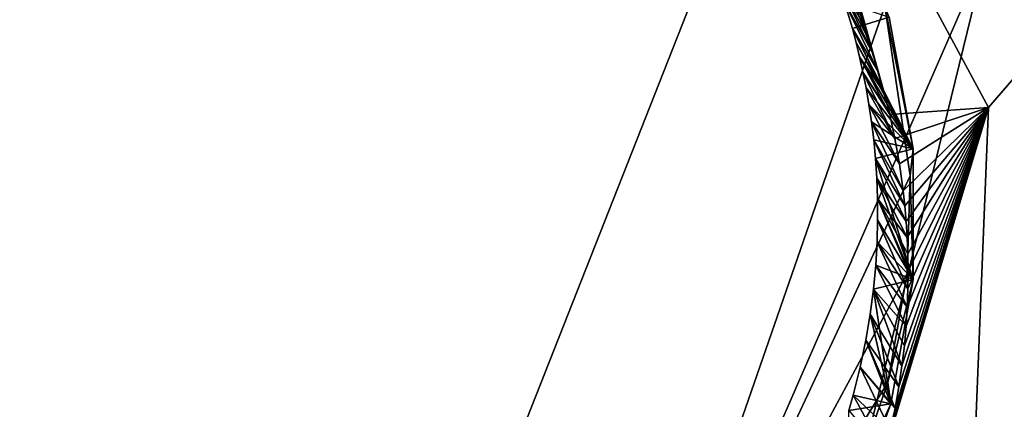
# Model space of a CAD drawing. Header units: millimetres. Extents: x -147 to 294, y -82 to 275.
# Tile 465 of 609: x 206.09 to 208.99, y 240.6 to 241.75. Entities that reach past the tile are written whole.
import ezdxf

# ---------------------------------------------------------------- set-up
doc = ezdxf.new("R2010")
doc.units = ezdxf.units.MM
doc.header["$LTSCALE"] = 67.506716
for name, color, linetype in [('1643', 7, 'CONTINUOUS'), ('1670', 7, 'CONTINUOUS'), ('3782', 7, 'CONTINUOUS'), ('3783', 7, 'CONTINUOUS'), ('3785', 7, 'CONTINUOUS'), ('3786', 7, 'CONTINUOUS'), ('3788', 7, 'CONTINUOUS'), ('3789', 7, 'CONTINUOUS'), ('499', 7, 'CONTINUOUS'), ('841', 7, 'CONTINUOUS')]:
    doc.layers.add(name, color=color, linetype=linetype)

msp = doc.modelspace()

# ---------------------------------------------------------------- linework, layer by layer
at = {"layer": '1643', "linetype": 'CONTINUOUS'}
msp.add_3dface([(211.1252, 238.5076, -6.8012), (208.1247, 238.6354, -6.8263), (209.6408, 240.6719, -6.5689), (211.1252, 238.5076, -6.8012)], dxfattribs=at)
at = {"layer": '1670', "linetype": 'CONTINUOUS'}
for points in [[(208.9407, 241.49, -4.1749), (213.4618, 246.7322, -3.7288), (208.3239, 242.6352, -4.0634), (208.9407, 241.49, -4.1749)], [(209.4505, 238.3032, -4.5268), (213.4618, 246.7322, -3.7288), (208.8925, 240.2933, -4.3049), (209.4505, 238.3032, -4.5268)], [(208.8925, 240.2933, -4.3049), (213.4618, 246.7322, -3.7288), (208.9407, 241.49, -4.1749), (208.8925, 240.2933, -4.3049)]]:
    msp.add_3dface(points, dxfattribs=at)
at = {"layer": '3782', "linetype": 'CONTINUOUS'}
for points in [[(208.9407, 241.49, -4.1749), (208.3239, 242.6352, -4.0634), (208.6498, 241.4689, -4.4518), (208.9407, 241.49, -4.1749)], [(208.6498, 241.4689, -4.4518), (208.3239, 242.6352, -4.0634), (208.6334, 241.5344, -4.4466), (208.6498, 241.4689, -4.4518)], [(208.6334, 241.5344, -4.4466), (208.3239, 242.6352, -4.0634), (208.616, 241.5959, -4.4418), (208.6334, 241.5344, -4.4466)], [(208.616, 241.5959, -4.4418), (208.3239, 242.6352, -4.0634), (208.5978, 241.6535, -4.4373), (208.616, 241.5959, -4.4418)], [(208.5978, 241.6535, -4.4373), (208.3239, 242.6352, -4.0634), (208.579, 241.7074, -4.4332), (208.5978, 241.6535, -4.4373)], [(208.579, 241.7074, -4.4332), (208.3239, 242.6352, -4.0634), (208.5599, 241.7581, -4.4294), (208.579, 241.7074, -4.4332)], [(208.8925, 240.2933, -4.3049), (208.9407, 241.49, -4.1749), (208.6346, 240.4716, -4.5419), (208.8925, 240.2933, -4.3049)], [(208.6346, 240.4716, -4.5419), (208.9407, 241.49, -4.1749), (208.6513, 240.5386, -4.5352), (208.6346, 240.4716, -4.5419)], [(208.6648, 241.3988, -4.4575), (208.9407, 241.49, -4.1749), (208.6498, 241.4689, -4.4518), (208.6648, 241.3988, -4.4575)], [(208.6513, 240.5386, -4.5352), (208.9407, 241.49, -4.1749), (208.6653, 240.6038, -4.5288), (208.6513, 240.5386, -4.5352)], [(208.6781, 241.3241, -4.4637), (208.9407, 241.49, -4.1749), (208.6648, 241.3988, -4.4575), (208.6781, 241.3241, -4.4637)], [(208.6653, 240.6038, -4.5288), (208.9407, 241.49, -4.1749), (208.6767, 240.6672, -4.5227), (208.6653, 240.6038, -4.5288)], [(208.6767, 240.6672, -4.5227), (208.9407, 241.49, -4.1749), (208.6858, 240.7285, -4.5168), (208.6767, 240.6672, -4.5227)], [(208.6892, 241.2442, -4.4705), (208.9407, 241.49, -4.1749), (208.6781, 241.3241, -4.4637), (208.6892, 241.2442, -4.4705)], [(208.6858, 240.7285, -4.5168), (208.9407, 241.49, -4.1749), (208.6929, 240.7879, -4.5112), (208.6858, 240.7285, -4.5168)], [(208.694, 241.2001, -4.4742), (208.9407, 241.49, -4.1749), (208.6892, 241.2442, -4.4705), (208.694, 241.2001, -4.4742)], [(208.6929, 240.7879, -4.5112), (208.9407, 241.49, -4.1749), (208.6981, 240.8457, -4.5058), (208.6929, 240.7879, -4.5112)], [(208.698, 241.1544, -4.4782), (208.9407, 241.49, -4.1749), (208.694, 241.2001, -4.4742), (208.698, 241.1544, -4.4782)], [(208.701, 241.1071, -4.4823), (208.9407, 241.49, -4.1749), (208.698, 241.1544, -4.4782), (208.701, 241.1071, -4.4823)], [(208.6981, 240.8457, -4.5058), (208.9407, 241.49, -4.1749), (208.7015, 240.9015, -4.5007), (208.6981, 240.8457, -4.5058)], [(208.703, 241.0583, -4.4866), (208.9407, 241.49, -4.1749), (208.701, 241.1071, -4.4823), (208.703, 241.0583, -4.4866)], [(208.7015, 240.9015, -4.5007), (208.9407, 241.49, -4.1749), (208.7034, 240.9554, -4.4957), (208.7015, 240.9015, -4.5007)], [(208.7038, 241.0077, -4.491), (208.9407, 241.49, -4.1749), (208.703, 241.0583, -4.4866), (208.7038, 241.0077, -4.491)], [(208.7034, 240.9554, -4.4957), (208.9407, 241.49, -4.1749), (208.7038, 241.0077, -4.491), (208.7034, 240.9554, -4.4957)]]:
    msp.add_3dface(points, dxfattribs=at)
at = {"layer": '3783', "linetype": 'CONTINUOUS'}
for points in [[(205.9488, 243.2832, -4.0343), (204.3495, 241.686, -4.246), (206.1031, 243.1038, -4.1499), (205.9488, 243.2832, -4.0343)], [(206.1031, 243.1038, -4.1499), (204.3495, 241.686, -4.246), (204.5627, 241.6326, -4.347), (206.1031, 243.1038, -4.1499)], [(206.1031, 243.1038, -4.1499), (204.5627, 241.6326, -4.347), (206.0696, 243.0434, -4.4004), (206.1031, 243.1038, -4.1499)]]:
    msp.add_3dface(points, dxfattribs=at)
at = {"layer": '3785', "linetype": 'CONTINUOUS'}
for points in [[(208.5978, 241.6535, -4.4373), (208.579, 241.7074, -4.4332), (208.4925, 241.8709, -5.1454), (208.5978, 241.6535, -4.4373)], [(208.5166, 241.8001, -5.1526), (208.5978, 241.6535, -4.4373), (208.4925, 241.8709, -5.1454), (208.5166, 241.8001, -5.1526)], [(208.579, 241.7074, -4.4332), (208.5599, 241.7581, -4.4294), (208.4925, 241.8709, -5.1454), (208.579, 241.7074, -4.4332)], [(208.616, 241.5959, -4.4418), (208.5978, 241.6535, -4.4373), (208.5166, 241.8001, -5.1526), (208.616, 241.5959, -4.4418)], [(208.5396, 241.7229, -5.1604), (208.616, 241.5959, -4.4418), (208.5166, 241.8001, -5.1526), (208.5396, 241.7229, -5.1604)], [(208.6334, 241.5344, -4.4466), (208.616, 241.5959, -4.4418), (208.5396, 241.7229, -5.1604), (208.6334, 241.5344, -4.4466)], [(208.5506, 241.6818, -5.1646), (208.6334, 241.5344, -4.4466), (208.5396, 241.7229, -5.1604), (208.5506, 241.6818, -5.1646)], [(208.561, 241.6389, -5.169), (208.6334, 241.5344, -4.4466), (208.5506, 241.6818, -5.1646), (208.561, 241.6389, -5.169)], [(208.6498, 241.4689, -4.4518), (208.6334, 241.5344, -4.4466), (208.561, 241.6389, -5.169), (208.6498, 241.4689, -4.4518)], [(208.5709, 241.5942, -5.1736), (208.6498, 241.4689, -4.4518), (208.561, 241.6389, -5.169), (208.5709, 241.5942, -5.1736)], [(208.6648, 241.3988, -4.4575), (208.6498, 241.4689, -4.4518), (208.5709, 241.5942, -5.1736), (208.6648, 241.3988, -4.4575)], [(208.5801, 241.5475, -5.1785), (208.6648, 241.3988, -4.4575), (208.5709, 241.5942, -5.1736), (208.5801, 241.5475, -5.1785)], [(208.5885, 241.4988, -5.1835), (208.6648, 241.3988, -4.4575), (208.5801, 241.5475, -5.1785), (208.5885, 241.4988, -5.1835)], [(208.6781, 241.3241, -4.4637), (208.6648, 241.3988, -4.4575), (208.5885, 241.4988, -5.1835), (208.6781, 241.3241, -4.4637)], [(208.5959, 241.448, -5.1889), (208.6781, 241.3241, -4.4637), (208.5885, 241.4988, -5.1835), (208.5959, 241.448, -5.1889)], [(208.6892, 241.2442, -4.4705), (208.6781, 241.3241, -4.4637), (208.5959, 241.448, -5.1889), (208.6892, 241.2442, -4.4705)], [(208.6024, 241.395, -5.1944), (208.6892, 241.2442, -4.4705), (208.5959, 241.448, -5.1889), (208.6024, 241.395, -5.1944)], [(208.694, 241.2001, -4.4742), (208.6892, 241.2442, -4.4705), (208.6024, 241.395, -5.1944), (208.694, 241.2001, -4.4742)], [(208.6076, 241.3397, -5.2003), (208.694, 241.2001, -4.4742), (208.6024, 241.395, -5.1944), (208.6076, 241.3397, -5.2003)], [(208.698, 241.1544, -4.4782), (208.694, 241.2001, -4.4742), (208.6076, 241.3397, -5.2003), (208.698, 241.1544, -4.4782)], [(208.6114, 241.2821, -5.2064), (208.698, 241.1544, -4.4782), (208.6076, 241.3397, -5.2003), (208.6114, 241.2821, -5.2064)], [(208.701, 241.1071, -4.4823), (208.698, 241.1544, -4.4782), (208.6114, 241.2821, -5.2064), (208.701, 241.1071, -4.4823)], [(208.6137, 241.2219, -5.2129), (208.701, 241.1071, -4.4823), (208.6114, 241.2821, -5.2064), (208.6137, 241.2219, -5.2129)], [(208.7038, 241.0077, -4.491), (208.703, 241.0583, -4.4866), (208.6137, 241.2219, -5.2129), (208.7038, 241.0077, -4.491)], [(208.6141, 241.1592, -5.2196), (208.7038, 241.0077, -4.491), (208.6137, 241.2219, -5.2129), (208.6141, 241.1592, -5.2196)], [(208.703, 241.0583, -4.4866), (208.701, 241.1071, -4.4823), (208.6137, 241.2219, -5.2129), (208.703, 241.0583, -4.4866)], [(208.6125, 241.0937, -5.2267), (208.7034, 240.9554, -4.4957), (208.6141, 241.1592, -5.2196), (208.6125, 241.0937, -5.2267)], [(208.7034, 240.9554, -4.4957), (208.7038, 241.0077, -4.491), (208.6141, 241.1592, -5.2196), (208.7034, 240.9554, -4.4957)], [(208.6085, 241.0257, -5.2342), (208.7015, 240.9015, -4.5007), (208.6125, 241.0937, -5.2267), (208.6085, 241.0257, -5.2342)], [(208.7015, 240.9015, -4.5007), (208.7034, 240.9554, -4.4957), (208.6125, 241.0937, -5.2267), (208.7015, 240.9015, -4.5007)], [(208.6019, 240.9548, -5.242), (208.6981, 240.8457, -4.5058), (208.6085, 241.0257, -5.2342), (208.6019, 240.9548, -5.242)], [(208.6981, 240.8457, -4.5058), (208.7015, 240.9015, -4.5007), (208.6085, 241.0257, -5.2342), (208.6981, 240.8457, -4.5058)], [(208.5924, 240.8809, -5.2502), (208.6858, 240.7285, -4.5168), (208.6019, 240.9548, -5.242), (208.5924, 240.8809, -5.2502)], [(208.6858, 240.7285, -4.5168), (208.6929, 240.7879, -4.5112), (208.6019, 240.9548, -5.242), (208.6858, 240.7285, -4.5168)], [(208.6929, 240.7879, -4.5112), (208.6981, 240.8457, -4.5058), (208.6019, 240.9548, -5.242), (208.6929, 240.7879, -4.5112)], [(208.5796, 240.8043, -5.2587), (208.6767, 240.6672, -4.5227), (208.5924, 240.8809, -5.2502), (208.5796, 240.8043, -5.2587)], [(208.6767, 240.6672, -4.5227), (208.6858, 240.7285, -4.5168), (208.5924, 240.8809, -5.2502), (208.6767, 240.6672, -4.5227)], [(208.563, 240.7247, -5.2677), (208.6653, 240.6038, -4.5288), (208.5796, 240.8043, -5.2587), (208.563, 240.7247, -5.2677)], [(208.6653, 240.6038, -4.5288), (208.6767, 240.6672, -4.5227), (208.5796, 240.8043, -5.2587), (208.6653, 240.6038, -4.5288)], [(208.5422, 240.642, -5.2771), (208.6513, 240.5386, -4.5352), (208.563, 240.7247, -5.2677), (208.5422, 240.642, -5.2771)], [(208.6513, 240.5386, -4.5352), (208.6653, 240.6038, -4.5288), (208.563, 240.7247, -5.2677), (208.6513, 240.5386, -4.5352)], [(208.5293, 240.5972, -5.2823), (208.6346, 240.4716, -4.5419), (208.5422, 240.642, -5.2771), (208.5293, 240.5972, -5.2823)], [(208.6346, 240.4716, -4.5419), (208.6513, 240.5386, -4.5352), (208.5422, 240.642, -5.2771), (208.6346, 240.4716, -4.5419)]]:
    msp.add_3dface(points, dxfattribs=at)
at = {"layer": '3786', "linetype": 'CONTINUOUS'}
for points in [[(208.5396, 241.7229, -5.1604), (208.5166, 241.8001, -5.1526), (208.6476, 241.7561, -5.1556), (208.5396, 241.7229, -5.1604)], [(208.7187, 241.3685, -5.1959), (208.5396, 241.7229, -5.1604), (208.6476, 241.7561, -5.1556), (208.7187, 241.3685, -5.1959)], [(208.5506, 241.6818, -5.1646), (208.5396, 241.7229, -5.1604), (208.7187, 241.3685, -5.1959), (208.5506, 241.6818, -5.1646)], [(208.561, 241.6389, -5.169), (208.5506, 241.6818, -5.1646), (208.7187, 241.3685, -5.1959), (208.561, 241.6389, -5.169)], [(208.5709, 241.5942, -5.1736), (208.561, 241.6389, -5.169), (208.7187, 241.3685, -5.1959), (208.5709, 241.5942, -5.1736)], [(208.5801, 241.5475, -5.1785), (208.5709, 241.5942, -5.1736), (208.7187, 241.3685, -5.1959), (208.5801, 241.5475, -5.1785)], [(208.5885, 241.4988, -5.1835), (208.5801, 241.5475, -5.1785), (208.7187, 241.3685, -5.1959), (208.5885, 241.4988, -5.1835)], [(208.5959, 241.448, -5.1889), (208.5885, 241.4988, -5.1835), (208.7187, 241.3685, -5.1959), (208.5959, 241.448, -5.1889)], [(208.6024, 241.395, -5.1944), (208.5959, 241.448, -5.1889), (208.7187, 241.3685, -5.1959), (208.6024, 241.395, -5.1944)], [(208.6076, 241.3397, -5.2003), (208.6024, 241.395, -5.1944), (208.7187, 241.3685, -5.1959), (208.6076, 241.3397, -5.2003)], [(208.7191, 240.9833, -5.2374), (208.6076, 241.3397, -5.2003), (208.7187, 241.3685, -5.1959), (208.7191, 240.9833, -5.2374)], [(208.6114, 241.2821, -5.2064), (208.6076, 241.3397, -5.2003), (208.7191, 240.9833, -5.2374), (208.6114, 241.2821, -5.2064)], [(208.6137, 241.2219, -5.2129), (208.6114, 241.2821, -5.2064), (208.7191, 240.9833, -5.2374), (208.6137, 241.2219, -5.2129)], [(208.6141, 241.1592, -5.2196), (208.6137, 241.2219, -5.2129), (208.7191, 240.9833, -5.2374), (208.6141, 241.1592, -5.2196)], [(208.6125, 241.0937, -5.2267), (208.6141, 241.1592, -5.2196), (208.7191, 240.9833, -5.2374), (208.6125, 241.0937, -5.2267)], [(208.6085, 241.0257, -5.2342), (208.6125, 241.0937, -5.2267), (208.7191, 240.9833, -5.2374), (208.6085, 241.0257, -5.2342)], [(208.6019, 240.9548, -5.242), (208.6085, 241.0257, -5.2342), (208.7191, 240.9833, -5.2374), (208.6019, 240.9548, -5.242)], [(208.6533, 240.6164, -5.2784), (208.6019, 240.9548, -5.242), (208.7191, 240.9833, -5.2374), (208.6533, 240.6164, -5.2784)], [(208.5924, 240.8809, -5.2502), (208.6019, 240.9548, -5.242), (208.6533, 240.6164, -5.2784), (208.5924, 240.8809, -5.2502)], [(208.5796, 240.8043, -5.2587), (208.5924, 240.8809, -5.2502), (208.6533, 240.6164, -5.2784), (208.5796, 240.8043, -5.2587)], [(208.563, 240.7247, -5.2677), (208.5796, 240.8043, -5.2587), (208.6533, 240.6164, -5.2784), (208.563, 240.7247, -5.2677)], [(208.5422, 240.642, -5.2771), (208.563, 240.7247, -5.2677), (208.6533, 240.6164, -5.2784), (208.5422, 240.642, -5.2771)], [(208.5293, 240.5972, -5.2823), (208.5422, 240.642, -5.2771), (208.6533, 240.6164, -5.2784), (208.5293, 240.5972, -5.2823)], [(208.5296, 240.2783, -5.3179), (208.5293, 240.5972, -5.2823), (208.6533, 240.6164, -5.2784), (208.5296, 240.2783, -5.3179)]]:
    msp.add_3dface(points, dxfattribs=at)
at = {"layer": '3788', "linetype": 'CONTINUOUS'}
for points in [[(208.7187, 241.3685, -5.1959), (208.6476, 241.7561, -5.1556), (208.6357, 241.7887, -5.4051), (208.7187, 241.3685, -5.1959)], [(208.7099, 241.289, -5.4233), (208.7187, 241.3685, -5.1959), (208.6357, 241.7887, -5.4051), (208.7099, 241.289, -5.4233)], [(208.7191, 240.9833, -5.2374), (208.7187, 241.3685, -5.1959), (208.7099, 241.289, -5.4233), (208.7191, 240.9833, -5.2374)], [(208.7008, 241.0004, -5.4379), (208.7191, 240.9833, -5.2374), (208.7099, 241.289, -5.4233), (208.7008, 241.0004, -5.4379)], [(208.6445, 240.6798, -5.4579), (208.7191, 240.9833, -5.2374), (208.7008, 241.0004, -5.4379), (208.6445, 240.6798, -5.4579)], [(208.6533, 240.6164, -5.2784), (208.7191, 240.9833, -5.2374), (208.6445, 240.6798, -5.4579), (208.6533, 240.6164, -5.2784)], [(208.5231, 240.3318, -5.4846), (208.6533, 240.6164, -5.2784), (208.6445, 240.6798, -5.4579), (208.5231, 240.3318, -5.4846)], [(208.5296, 240.2783, -5.3179), (208.6533, 240.6164, -5.2784), (208.5231, 240.3318, -5.4846), (208.5296, 240.2783, -5.3179)]]:
    msp.add_3dface(points, dxfattribs=at)
at = {"layer": '3789', "linetype": 'CONTINUOUS'}
for points in [[(209.0477, 243.2881, -6.3035), (209.6408, 240.6719, -6.5689), (208.9367, 241.9533, -6.1595), (209.0477, 243.2881, -6.3035)], [(208.1247, 238.6354, -6.8263), (207.7542, 239.2464, -6.4182), (208.9367, 241.9533, -6.1595), (208.1247, 238.6354, -6.8263)], [(207.7542, 239.2464, -6.4182), (208.6357, 241.7887, -5.4051), (208.9367, 241.9533, -6.1595), (207.7542, 239.2464, -6.4182)], [(209.6408, 240.6719, -6.5689), (208.1247, 238.6354, -6.8263), (208.9367, 241.9533, -6.1595), (209.6408, 240.6719, -6.5689)], [(207.7542, 239.2464, -6.4182), (208.7099, 241.289, -5.4233), (208.6357, 241.7887, -5.4051), (207.7542, 239.2464, -6.4182)], [(207.7542, 239.2464, -6.4182), (208.7008, 241.0004, -5.4379), (208.7099, 241.289, -5.4233), (207.7542, 239.2464, -6.4182)], [(207.7542, 239.2464, -6.4182), (208.6445, 240.6798, -5.4579), (208.7008, 241.0004, -5.4379), (207.7542, 239.2464, -6.4182)], [(207.7542, 239.2464, -6.4182), (208.5231, 240.3318, -5.4846), (208.6445, 240.6798, -5.4579), (207.7542, 239.2464, -6.4182)]]:
    msp.add_3dface(points, dxfattribs=at)
at = {"layer": '499', "linetype": 'CONTINUOUS'}
for points in [[(189.7696, 260.8421, -19.4657), (211.4978, 250.5133, -27.9949), (192.7815, 240.2614, -27.4084), (189.7696, 260.8421, -19.4657)], [(192.7815, 240.2614, -27.4084), (211.4978, 250.5133, -27.9949), (206.3686, 237.4971, -31.4334), (192.7815, 240.2614, -27.4084)], [(211.4978, 250.5133, -27.9949), (234.0898, 247.0812, -32.4551), (206.3686, 237.4971, -31.4334), (211.4978, 250.5133, -27.9949)], [(234.0898, 247.0812, -32.4551), (233.6799, 235.3329, -36.3477), (206.3686, 237.4971, -31.4334), (234.0898, 247.0812, -32.4551)]]:
    msp.add_3dface(points, dxfattribs=at)
at = {"layer": '841', "linetype": 'CONTINUOUS'}
for points in [[(210.9552, 266.206, -18.8717), (191.5913, 251.9394, -20.2239), (219.8086, 241.4604, -31.151), (210.9552, 266.206, -18.8717)], [(191.5913, 251.9394, -20.2239), (180.0209, 232.0505, -23.733), (209.084, 231.2837, -32.4407), (191.5913, 251.9394, -20.2239)], [(219.8086, 241.4604, -31.151), (191.5913, 251.9394, -20.2239), (209.084, 231.2837, -32.4407), (219.8086, 241.4604, -31.151)]]:
    msp.add_3dface(points, dxfattribs=at)

doc.saveas('drawing.dxf')
